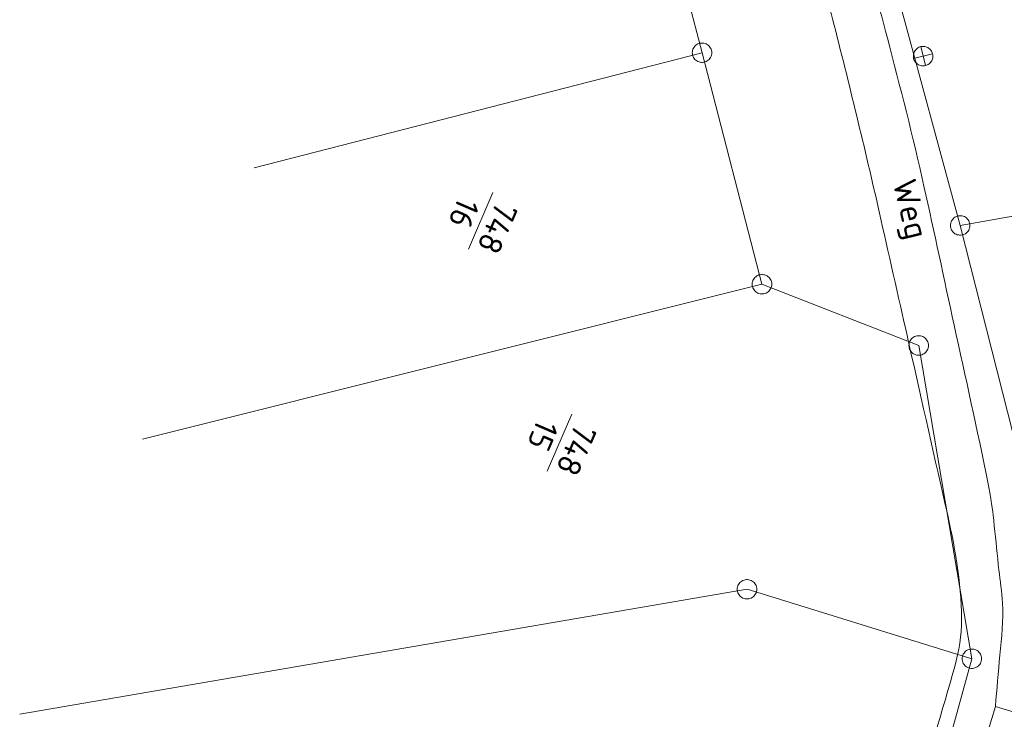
# Model space of a CAD drawing. Header units: metres. Extents: x 3425540 to 3446143, y 5432760 to 5444637.
# Tile 545 of 656: x 3437018 to 3437093, y 5444282 to 5444335. Entities that reach past the tile are written whole.
import ezdxf
from ezdxf.enums import TextEntityAlignment as Align

# ---------------------------------------------------------------- set-up
doc = ezdxf.new("R2010")
doc.units = ezdxf.units.M
doc.layers.add('B_Bestand', color=9, linetype='Continuous', lineweight=18)
doc.layers.add('B_Flurgrenzen', color=9, linetype='Continuous', lineweight=18)
doc.styles.get("Standard").update_dxf_attribs({"font": 'isocpeur.ttf'})

msp = doc.modelspace()

# ---------------------------------------------------------------- linework, layer by layer
at = {"layer": 'B_Bestand'}
for p, q in [((3437086.468, 5444332.393), (3437087.926, 5444332.746)), ((3437087.021, 5444333.298), (3437087.374, 5444331.84))]:
    msp.add_line(p, q, dxfattribs=at)
for points in [[(3437087.374, 5444331.84), (3437087.449, 5444331.863), (3437087.521, 5444331.893), (3437087.59, 5444331.931), (3437087.655, 5444331.975), (3437087.714, 5444332.026), (3437087.768, 5444332.083), (3437087.816, 5444332.146), (3437087.857, 5444332.213), (3437087.891, 5444332.284), (3437087.917, 5444332.358), (3437087.935, 5444332.434), (3437087.945, 5444332.512), (3437087.947, 5444332.59), (3437087.941, 5444332.668), (3437087.926, 5444332.746), (3437087.904, 5444332.821), (3437087.874, 5444332.893), (3437087.836, 5444332.962), (3437087.791, 5444333.027), (3437087.74, 5444333.087), (3437087.683, 5444333.14), (3437087.621, 5444333.188), (3437087.554, 5444333.229), (3437087.483, 5444333.263), (3437087.409, 5444333.289), (3437087.333, 5444333.307), (3437087.255, 5444333.317), (3437087.176, 5444333.319), (3437087.098, 5444333.313), (3437087.021, 5444333.298), (3437086.946, 5444333.276), (3437086.873, 5444333.246), (3437086.804, 5444333.208), (3437086.74, 5444333.164), (3437086.68, 5444333.113), (3437086.626, 5444333.055), (3437086.578, 5444332.993), (3437086.538, 5444332.926), (3437086.504, 5444332.855), (3437086.478, 5444332.781), (3437086.46, 5444332.705), (3437086.449, 5444332.627), (3437086.447, 5444332.548), (3437086.454, 5444332.47), (3437086.468, 5444332.393), (3437086.491, 5444332.318), (3437086.521, 5444332.245), (3437086.558, 5444332.176), (3437086.603, 5444332.112), (3437086.654, 5444332.052), (3437086.711, 5444331.998), (3437086.773, 5444331.951), (3437086.84, 5444331.91), (3437086.911, 5444331.876), (3437086.985, 5444331.85), (3437087.062, 5444331.832), (3437087.14, 5444331.822), (3437087.218, 5444331.82), (3437087.296, 5444331.826), (3437087.373, 5444331.84)], [(3437063.042, 5444185.214), (3437092.748, 5444282.568), (3437126.668, 5444272.218), (3437124.838, 5444266.218), (3437127.199, 5444265.497), (3437124.719, 5444257.369), (3437122.29, 5444258.11), (3437117.412, 5444242.124), (3437116.531, 5444242.393), (3437117.686, 5444246.181), (3437109.706, 5444248.616)]]:
    msp.add_lwpolyline(points, dxfattribs=at)
for points, knots in [([(3437092.748, 5444282.568), (3437092.864, 5444283.884), (3437092.979, 5444285.2), (3437093.095, 5444286.516), (3437093.212, 5444287.85), (3437093.393, 5444289.194), (3437093.306, 5444290.527), (3437093.25, 5444291.373), (3437093.125, 5444292.216), (3437093.024, 5444293.06), (3437092.753, 5444295.314), (3437092.632, 5444297.589), (3437092.179, 5444299.814), (3437091.357, 5444303.849), (3437090.455, 5444307.861), (3437089.584, 5444311.882), (3437088.812, 5444315.447), (3437088.045, 5444319.013), (3437087.263, 5444322.576), (3437086.426, 5444326.393), (3437085.429, 5444330.173), (3437084.453, 5444333.957), (3437083.737, 5444336.735), (3437082.976, 5444339.498), (3437082.202, 5444342.26), (3437081.771, 5444343.796), (3437081.283, 5444345.315), (3437080.796, 5444346.833), (3437080.576, 5444347.521), (3437080.263, 5444348.164), (3437080.023, 5444348.857), (3437079.911, 5444349.179), (3437079.846, 5444349.512), (3437079.812, 5444349.842), (3437079.769, 5444350.26), (3437079.819, 5444350.692), (3437079.953, 5444351.108), (3437080.155, 5444351.736), (3437080.382, 5444352.327), (3437080.727, 5444352.867), (3437081.266, 5444353.712), (3437081.805, 5444354.556), (3437082.344, 5444355.4)], [0, 0, 0, 0, 0.052768, 0.052768, 0.052768, 0.106246, 0.106246, 0.106246, 0.14018, 0.14018, 0.14018, 0.230807, 0.230807, 0.230807, 0.395159, 0.395159, 0.395159, 0.540859, 0.540859, 0.540859, 0.696941, 0.696941, 0.696941, 0.811482, 0.811482, 0.811482, 0.875182, 0.875182, 0.875182, 0.904029, 0.904029, 0.904029, 0.917441, 0.917441, 0.917441, 0.934401, 0.934401, 0.934401, 0.959988, 0.959988, 0.959988, 1, 1, 1, 1]), ([(3437107.438, 5444171.744), (3437106.647, 5444172.115), (3437105.855, 5444172.485), (3437105.064, 5444172.855), (3437104.701, 5444173.025), (3437104.315, 5444173.138), (3437103.939, 5444173.277), (3437103.66, 5444173.381), (3437103.375, 5444173.491), (3437103.095, 5444173.559), (3437102.916, 5444173.603), (3437102.751, 5444173.419), (3437102.602, 5444173.277), (3437101.92, 5444172.626), (3437101.438, 5444171.985), (3437100.985, 5444171.237), (3437100.558, 5444170.532), (3437100.347, 5444169.713), (3437099.859, 5444169.056), (3437099.291, 5444168.292), (3437098.699, 5444167.547), (3437098.101, 5444166.804), (3437097.546, 5444166.116), (3437097.023, 5444165.407), (3437096.413, 5444164.764), (3437094.443, 5444162.686), (3437092.186, 5444160.942), (3437090.015, 5444159.087), (3437089.229, 5444158.415), (3437088.459, 5444157.732), (3437087.624, 5444157.117), (3437086.339, 5444156.172), (3437084.931, 5444155.441), (3437083.545, 5444154.655), (3437083.014, 5444154.354), (3437082.492, 5444154.048), (3437081.927, 5444153.81), (3437081.107, 5444153.466), (3437080.252, 5444153.272), (3437079.395, 5444153.036), (3437078.671, 5444152.837), (3437077.947, 5444152.639), (3437077.215, 5444152.544), (3437075.826, 5444152.364), (3437074.391, 5444152.664), (3437072.995, 5444152.966), (3437071.405, 5444153.31), (3437069.865, 5444153.69), (3437068.353, 5444154.303), (3437066.994, 5444154.855), (3437065.741, 5444155.528), (3437064.484, 5444156.273), (3437063.461, 5444156.879), (3437062.512, 5444157.534), (3437061.601, 5444158.313), (3437060.597, 5444159.172), (3437059.777, 5444160.147), (3437059.069, 5444161.268), (3437058.09, 5444162.818), (3437057.384, 5444164.408), (3437056.748, 5444166.123), (3437056.284, 5444167.375), (3437055.896, 5444168.627), (3437055.763, 5444169.923), (3437055.603, 5444171.482), (3437055.688, 5444173.087), (3437055.973, 5444174.637), (3437056.26, 5444176.202), (3437056.547, 5444177.765), (3437057.028, 5444179.28), (3437057.693, 5444181.376), (3437058.42, 5444183.446), (3437059.068, 5444185.543), (3437060.826, 5444191.231), (3437062.581, 5444196.92), (3437064.341, 5444202.607), (3437067.501, 5444212.819), (3437070.681, 5444223.025), (3437073.826, 5444233.241), (3437075.642, 5444239.141), (3437077.385, 5444245.063), (3437079.172, 5444250.971), (3437082.091, 5444260.622), (3437085.033, 5444270.266), (3437087.961, 5444279.914), (3437088.493, 5444281.668), (3437088.998, 5444283.42), (3437089.508, 5444285.191), (3437089.846, 5444286.365), (3437090.12, 5444287.578), (3437090.141, 5444288.78), (3437090.19, 5444291.6), (3437089.712, 5444294.484), (3437089.085, 5444297.265), (3437088.101, 5444301.629), (3437087.113, 5444305.989), (3437086.131, 5444310.352), (3437085.404, 5444313.578), (3437084.679, 5444316.805), (3437083.952, 5444320.031), (3437082.828, 5444325.02), (3437081.623, 5444329.986), (3437080.365, 5444334.947), (3437079.689, 5444337.612), (3437078.664, 5444340.162), (3437077.694, 5444342.742), (3437077.075, 5444344.389), (3437076.33, 5444345.956), (3437075.513, 5444347.527), (3437075.045, 5444348.427), (3437074.544, 5444349.4), (3437073.685, 5444349.919), (3437072.56, 5444350.6), (3437071.434, 5444351.28), (3437070.309, 5444351.96)], [0, 0, 0, 0, 0.010054, 0.010054, 0.010054, 0.014663, 0.014663, 0.014663, 0.018076, 0.018076, 0.018076, 0.020255, 0.020255, 0.020255, 0.03024, 0.03024, 0.03024, 0.039655, 0.039655, 0.039655, 0.050614, 0.050614, 0.050614, 0.060771, 0.060771, 0.060771, 0.093581, 0.093581, 0.093581, 0.105464, 0.105464, 0.105464, 0.12374, 0.12374, 0.12374, 0.130742, 0.130742, 0.130742, 0.140897, 0.140897, 0.140897, 0.14947, 0.14947, 0.14947, 0.165738, 0.165738, 0.165738, 0.184268, 0.184268, 0.184268, 0.200922, 0.200922, 0.200922, 0.214469, 0.214469, 0.214469, 0.229396, 0.229396, 0.229396, 0.250037, 0.250037, 0.250037, 0.265095, 0.265095, 0.265095, 0.283195, 0.283195, 0.283195, 0.301459, 0.301459, 0.301459, 0.326725, 0.326725, 0.326725, 0.395234, 0.395234, 0.395234, 0.518245, 0.518245, 0.518245, 0.589278, 0.589278, 0.589278, 0.705305, 0.705305, 0.705305, 0.726399, 0.726399, 0.726399, 0.740378, 0.740378, 0.740378, 0.773176, 0.773176, 0.773176, 0.824639, 0.824639, 0.824639, 0.862695, 0.862695, 0.862695, 0.921542, 0.921542, 0.921542, 0.953149, 0.953149, 0.953149, 0.97332, 0.97332, 0.97332, 0.984868, 0.984868, 0.984868, 1, 1, 1, 1])]:
    msp.add_open_spline(points, degree=3, knots=knots, dxfattribs=at)
at = {"layer": 'B_Flurgrenzen'}
for p, q in [((3437065.297, 5444351.838), (3437070.208, 5444332.832)), ((3437085.178, 5444337.531), (3437090.047, 5444319.549)), ((3437070.208, 5444332.832), (3437035.78, 5444323.967)), ((3437070.208, 5444332.832), (3437074.815, 5444315.031)), ((3437090.047, 5444319.549), (3437151.675, 5444330.521)), ((3437054.14, 5444322.09), (3437052.248, 5444317.72)), ((3437090.047, 5444319.549), (3437094.497, 5444301.991)), ((3437074.815, 5444315.031), (3437027.194, 5444303.121)), ((3437074.815, 5444315.031), (3437086.857, 5444310.319)), ((3437086.857, 5444310.319), (3437090.942, 5444286.234)), ((3437060.205, 5444305.025), (3437058.313, 5444300.655)), ((3437073.663, 5444291.575), (3437017.769, 5444281.961)), ((3437090.942, 5444286.234), (3437073.663, 5444291.575)), ((3437086.016, 5444268.291), (3437090.942, 5444286.234))]:
    msp.add_line(p, q, dxfattribs=at)
for points in [[(3437070.958, 5444332.832), (3437070.952, 5444332.926), (3437070.934, 5444333.015), (3437070.905, 5444333.11), (3437070.864, 5444333.192), (3437070.81, 5444333.269), (3437070.751, 5444333.346), (3437070.686, 5444333.411), (3437070.61, 5444333.464), (3437070.527, 5444333.511), (3437070.438, 5444333.541), (3437070.35, 5444333.564), (3437070.255, 5444333.576), (3437070.161, 5444333.576), (3437070.066, 5444333.564), (3437069.978, 5444333.541), (3437069.889, 5444333.511), (3437069.806, 5444333.464), (3437069.73, 5444333.411), (3437069.665, 5444333.346), (3437069.606, 5444333.269), (3437069.552, 5444333.192), (3437069.511, 5444333.11), (3437069.482, 5444333.015), (3437069.464, 5444332.926), (3437069.458, 5444332.832), (3437069.464, 5444332.738), (3437069.482, 5444332.649), (3437069.511, 5444332.554), (3437069.552, 5444332.472), (3437069.606, 5444332.395), (3437069.665, 5444332.318), (3437069.73, 5444332.253), (3437069.806, 5444332.2), (3437069.889, 5444332.153), (3437069.978, 5444332.123), (3437070.066, 5444332.1), (3437070.161, 5444332.088), (3437070.255, 5444332.088), (3437070.35, 5444332.1), (3437070.438, 5444332.123), (3437070.527, 5444332.153), (3437070.61, 5444332.2), (3437070.686, 5444332.253), (3437070.751, 5444332.318), (3437070.81, 5444332.395), (3437070.864, 5444332.472), (3437070.905, 5444332.554), (3437070.934, 5444332.649), (3437070.952, 5444332.738), (3437070.958, 5444332.832)], [(3437090.797, 5444319.549), (3437090.791, 5444319.643), (3437090.773, 5444319.732), (3437090.744, 5444319.827), (3437090.703, 5444319.909), (3437090.649, 5444319.986), (3437090.59, 5444320.063), (3437090.525, 5444320.128), (3437090.449, 5444320.181), (3437090.366, 5444320.228), (3437090.277, 5444320.258), (3437090.189, 5444320.281), (3437090.094, 5444320.293), (3437090, 5444320.293), (3437089.905, 5444320.281), (3437089.817, 5444320.258), (3437089.728, 5444320.228), (3437089.645, 5444320.181), (3437089.569, 5444320.128), (3437089.504, 5444320.063), (3437089.445, 5444319.986), (3437089.391, 5444319.909), (3437089.35, 5444319.827), (3437089.321, 5444319.732), (3437089.303, 5444319.643), (3437089.297, 5444319.549), (3437089.303, 5444319.455), (3437089.321, 5444319.366), (3437089.35, 5444319.271), (3437089.391, 5444319.189), (3437089.445, 5444319.112), (3437089.504, 5444319.035), (3437089.569, 5444318.97), (3437089.645, 5444318.917), (3437089.728, 5444318.87), (3437089.817, 5444318.84), (3437089.905, 5444318.817), (3437090, 5444318.805), (3437090.094, 5444318.805), (3437090.189, 5444318.817), (3437090.277, 5444318.84), (3437090.366, 5444318.87), (3437090.449, 5444318.917), (3437090.525, 5444318.97), (3437090.59, 5444319.035), (3437090.649, 5444319.112), (3437090.703, 5444319.189), (3437090.744, 5444319.271), (3437090.773, 5444319.366), (3437090.791, 5444319.455), (3437090.797, 5444319.549)], [(3437075.565, 5444315.031), (3437075.559, 5444315.125), (3437075.541, 5444315.214), (3437075.512, 5444315.309), (3437075.471, 5444315.391), (3437075.417, 5444315.468), (3437075.358, 5444315.545), (3437075.293, 5444315.61), (3437075.217, 5444315.663), (3437075.134, 5444315.71), (3437075.045, 5444315.74), (3437074.957, 5444315.763), (3437074.862, 5444315.775), (3437074.768, 5444315.775), (3437074.673, 5444315.763), (3437074.585, 5444315.74), (3437074.496, 5444315.71), (3437074.413, 5444315.663), (3437074.337, 5444315.61), (3437074.272, 5444315.545), (3437074.213, 5444315.468), (3437074.159, 5444315.391), (3437074.118, 5444315.309), (3437074.089, 5444315.214), (3437074.071, 5444315.125), (3437074.065, 5444315.031), (3437074.071, 5444314.937), (3437074.089, 5444314.848), (3437074.118, 5444314.753), (3437074.159, 5444314.671), (3437074.213, 5444314.594), (3437074.272, 5444314.517), (3437074.337, 5444314.452), (3437074.413, 5444314.399), (3437074.496, 5444314.352), (3437074.585, 5444314.322), (3437074.673, 5444314.299), (3437074.768, 5444314.287), (3437074.862, 5444314.287), (3437074.957, 5444314.299), (3437075.045, 5444314.322), (3437075.134, 5444314.352), (3437075.217, 5444314.399), (3437075.293, 5444314.452), (3437075.358, 5444314.517), (3437075.417, 5444314.594), (3437075.471, 5444314.671), (3437075.512, 5444314.753), (3437075.541, 5444314.848), (3437075.559, 5444314.937), (3437075.565, 5444315.031)], [(3437087.607, 5444310.319), (3437087.601, 5444310.413), (3437087.583, 5444310.502), (3437087.554, 5444310.597), (3437087.513, 5444310.679), (3437087.459, 5444310.756), (3437087.4, 5444310.833), (3437087.335, 5444310.898), (3437087.259, 5444310.951), (3437087.176, 5444310.998), (3437087.087, 5444311.028), (3437086.999, 5444311.051), (3437086.904, 5444311.063), (3437086.81, 5444311.063), (3437086.715, 5444311.051), (3437086.627, 5444311.028), (3437086.538, 5444310.998), (3437086.455, 5444310.951), (3437086.379, 5444310.898), (3437086.314, 5444310.833), (3437086.255, 5444310.756), (3437086.201, 5444310.679), (3437086.16, 5444310.597), (3437086.131, 5444310.502), (3437086.113, 5444310.413), (3437086.107, 5444310.319), (3437086.113, 5444310.225), (3437086.131, 5444310.136), (3437086.16, 5444310.041), (3437086.201, 5444309.959), (3437086.255, 5444309.882), (3437086.314, 5444309.805), (3437086.379, 5444309.74), (3437086.455, 5444309.687), (3437086.538, 5444309.64), (3437086.627, 5444309.61), (3437086.715, 5444309.587), (3437086.81, 5444309.575), (3437086.904, 5444309.575), (3437086.999, 5444309.587), (3437087.087, 5444309.61), (3437087.176, 5444309.64), (3437087.259, 5444309.687), (3437087.335, 5444309.74), (3437087.4, 5444309.805), (3437087.459, 5444309.882), (3437087.513, 5444309.959), (3437087.554, 5444310.041), (3437087.583, 5444310.136), (3437087.601, 5444310.225), (3437087.607, 5444310.319)], [(3437074.413, 5444291.575), (3437074.407, 5444291.669), (3437074.389, 5444291.758), (3437074.36, 5444291.853), (3437074.319, 5444291.935), (3437074.265, 5444292.012), (3437074.206, 5444292.089), (3437074.141, 5444292.154), (3437074.065, 5444292.207), (3437073.982, 5444292.254), (3437073.893, 5444292.284), (3437073.805, 5444292.307), (3437073.71, 5444292.319), (3437073.616, 5444292.319), (3437073.521, 5444292.307), (3437073.433, 5444292.284), (3437073.344, 5444292.254), (3437073.261, 5444292.207), (3437073.185, 5444292.154), (3437073.12, 5444292.089), (3437073.061, 5444292.012), (3437073.007, 5444291.935), (3437072.966, 5444291.853), (3437072.937, 5444291.758), (3437072.919, 5444291.669), (3437072.913, 5444291.575), (3437072.919, 5444291.481), (3437072.937, 5444291.392), (3437072.966, 5444291.297), (3437073.007, 5444291.215), (3437073.061, 5444291.138), (3437073.12, 5444291.061), (3437073.185, 5444290.996), (3437073.261, 5444290.943), (3437073.344, 5444290.896), (3437073.433, 5444290.866), (3437073.521, 5444290.843), (3437073.616, 5444290.831), (3437073.71, 5444290.831), (3437073.805, 5444290.843), (3437073.893, 5444290.866), (3437073.982, 5444290.896), (3437074.065, 5444290.943), (3437074.141, 5444290.996), (3437074.206, 5444291.061), (3437074.265, 5444291.138), (3437074.319, 5444291.215), (3437074.36, 5444291.297), (3437074.389, 5444291.392), (3437074.407, 5444291.481), (3437074.413, 5444291.575)], [(3437091.692, 5444286.234), (3437091.686, 5444286.328), (3437091.668, 5444286.417), (3437091.639, 5444286.512), (3437091.598, 5444286.594), (3437091.544, 5444286.671), (3437091.485, 5444286.748), (3437091.42, 5444286.813), (3437091.344, 5444286.866), (3437091.261, 5444286.913), (3437091.172, 5444286.943), (3437091.084, 5444286.966), (3437090.989, 5444286.978), (3437090.895, 5444286.978), (3437090.8, 5444286.966), (3437090.712, 5444286.943), (3437090.623, 5444286.913), (3437090.54, 5444286.866), (3437090.464, 5444286.813), (3437090.399, 5444286.748), (3437090.34, 5444286.671), (3437090.286, 5444286.594), (3437090.245, 5444286.512), (3437090.216, 5444286.417), (3437090.198, 5444286.328), (3437090.192, 5444286.234), (3437090.198, 5444286.14), (3437090.216, 5444286.051), (3437090.245, 5444285.956), (3437090.286, 5444285.874), (3437090.34, 5444285.797), (3437090.399, 5444285.72), (3437090.464, 5444285.655), (3437090.54, 5444285.602), (3437090.623, 5444285.555), (3437090.712, 5444285.525), (3437090.8, 5444285.502), (3437090.895, 5444285.49), (3437090.989, 5444285.49), (3437091.084, 5444285.502), (3437091.172, 5444285.525), (3437091.261, 5444285.555), (3437091.344, 5444285.602), (3437091.42, 5444285.655), (3437091.485, 5444285.72), (3437091.544, 5444285.797), (3437091.598, 5444285.874), (3437091.639, 5444285.956), (3437091.668, 5444286.051), (3437091.686, 5444286.14), (3437091.692, 5444286.234)]]:
    msp.add_lwpolyline(points, dxfattribs=at)

# ---------------------------------------------------------------- texts
at = {"layer": 'B_Bestand', "linetype": 'Continuous'}
msp.add_text('Weg', height=1.8, rotation=283.59504, dxfattribs=at).set_placement((3437086.003, 5444320.749), align=Align.MIDDLE)
at = {"layer": 'B_Flurgrenzen'}
for s, p in [('16', (3437052.735, 5444320.103)), ('15', (3437058.8, 5444303.039))]:
    msp.add_text(s, height=1.8, rotation=246.59998, dxfattribs=at).set_placement(p, align=Align.TOP_CENTER)
for p in [(3437053.653, 5444319.707), (3437059.718, 5444302.642)]:
    msp.add_text('748', height=1.8, rotation=246.59998, dxfattribs=at).set_placement(p, align=Align.CENTER)

doc.saveas('drawing.dxf')
